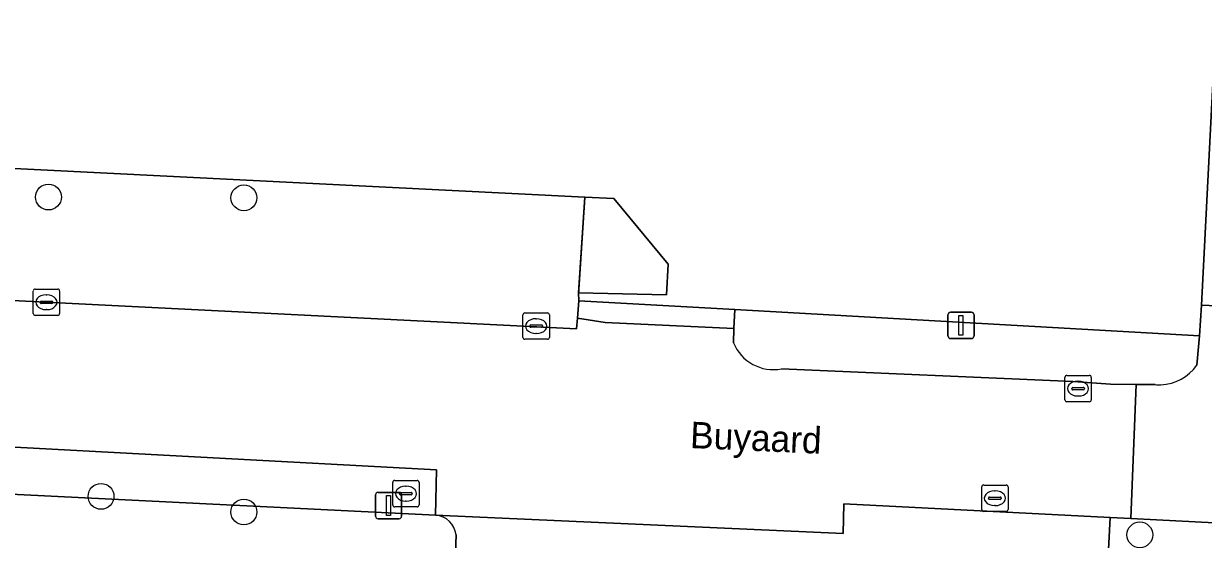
# Model space of a CAD drawing. Extents: x 162989 to 165008, y 383432 to 384338.
# Drawn here: x 164637.52 to 164682.21, y 383882.39 to 383901.92 of the extents above; entities that cross this region are included whole.
import ezdxf

# ---------------------------------------------------------------- set-up
doc = ezdxf.new("R2010")
doc.units = 0
for name, color, linetype in [('IMGEO_Boom', 7, 'Continuous'), ('IMGEO_Erf', 7, 'Continuous'), ('IMGEO_Groenvoorziening', 7, 'Continuous'), ('IMGEO_Kolk', 7, 'Continuous'), ('IMGEO_Lichtmast', 7, 'Continuous'), ('IMGEO_Muur', 7, 'Continuous'), ('IMGEO_Openbare_ruimte_label', 7, 'Continuous'), ('IMGEO_Pand', 7, 'Continuous'), ('IMGEO_Parkeervlak_open', 7, 'Continuous'), ('IMGEO_Rijbaan_lokaal_open', 7, 'Continuous'), ('IMGEO_Voetpad_open', 7, 'Continuous')]:
    doc.layers.add(name, color=color, linetype=linetype)

msp = doc.modelspace()

# ---------------------------------------------------------------- linework, layer by layer
at = {"layer": 'IMGEO_Boom'}
for centre in [(164638.459, 383895.354), (164645.863, 383895.325), (164640.451, 383884.017), (164645.863, 383883.424), (164679.803, 383882.56)]:
    msp.add_circle(centre, 0.489, dxfattribs=at)
at = {"layer": 'IMGEO_Erf'}
msp.add_lwpolyline([(164619.805, 383897.311), (164658.775, 383895.348), (164659.875, 383895.293), (164661.939, 383892.813), (164661.876, 383891.65), (164658.542, 383891.729), (164658.557, 383891.428), (164664.464, 383891.093), (164682.07, 383890.094), (164682.144, 383891.259), (164682.711, 383902.381)], dxfattribs=at)
at = {"layer": 'IMGEO_Groenvoorziening'}
for points in [[(164682.07, 383890.094), (164664.464, 383891.093), (164664.429, 383890.38), (164664.41, 383889.836)], [(164681.958, 383888.981), (164682.07, 383890.094)], [(164666.23, 383888.846), (164677.273, 383888.362), (164678.698, 383888.27), (164679.668, 383888.258), (164680.379, 383888.25)]]:
    msp.add_lwpolyline(points, dxfattribs=at)
for centre, radius, start, end in [((164665.923, 383890.449), 1.632, 202.0606, 280.8509), ((164680.535, 383889.981), 1.739, 272.1457, 324.8977), ((164680.545, 383889.983), 1.741, 264.5446, 271.827)]:
    msp.add_arc(centre, radius, start, end, dxfattribs=at)
at = {"layer": 'IMGEO_Kolk'}
for p, q in [((164637.882, 383890.943), (164637.882, 383891.795)), ((164637.957, 383891.869), (164638.809, 383891.869)), ((164638.883, 383891.795), (164638.883, 383890.943)), ((164638.141, 383891.363), (164638.141, 383891.375)), ((164638.184, 383891.412), (164638.582, 383891.412)), ((164638.37, 383891.649), (164638.395, 383891.649)), ((164638.625, 383891.375), (164638.625, 383891.363)), ((164638.579, 383891.326), (164638.181, 383891.326)), ((164638.393, 383891.089), (164638.368, 383891.089)), ((164656.435, 383890.039), (164656.435, 383890.891)), ((164656.51, 383890.965), (164657.362, 383890.965)), ((164657.436, 383890.891), (164657.436, 383890.039)), ((164638.809, 383890.869), (164637.957, 383890.869)), ((164656.694, 383890.459), (164656.694, 383890.471)), ((164656.737, 383890.508), (164657.135, 383890.508)), ((164656.923, 383890.745), (164656.948, 383890.745)), ((164657.178, 383890.471), (164657.178, 383890.459)), ((164657.132, 383890.422), (164656.734, 383890.422)), ((164656.946, 383890.185), (164656.921, 383890.185)), ((164657.362, 383889.965), (164656.51, 383889.965)), ((164676.963, 383887.672), (164676.963, 383888.524)), ((164677.038, 383888.598), (164677.89, 383888.598)), ((164677.451, 383888.378), (164677.476, 383888.378)), ((164677.964, 383888.524), (164677.964, 383887.672)), ((164677.222, 383888.092), (164677.222, 383888.104)), ((164677.66, 383888.055), (164677.262, 383888.055)), ((164677.265, 383888.141), (164677.663, 383888.141)), ((164677.474, 383887.818), (164677.449, 383887.818)), ((164677.706, 383888.104), (164677.706, 383888.092)), ((164677.89, 383887.598), (164677.038, 383887.598)), ((164651.501, 383883.694), (164651.501, 383884.546)), ((164651.576, 383884.62), (164652.428, 383884.62)), ((164651.989, 383884.4), (164652.014, 383884.4)), ((164652.502, 383884.546), (164652.502, 383883.694)), ((164673.813, 383883.521), (164673.813, 383884.373)), ((164673.888, 383884.447), (164674.74, 383884.447)), ((164674.301, 383884.227), (164674.326, 383884.227)), ((164674.814, 383884.373), (164674.814, 383883.521)), ((164651.76, 383884.114), (164651.76, 383884.126)), ((164652.198, 383884.077), (164651.8, 383884.077)), ((164651.803, 383884.163), (164652.201, 383884.163)), ((164652.012, 383883.84), (164651.987, 383883.84)), ((164652.244, 383884.126), (164652.244, 383884.114)), ((164674.072, 383883.941), (164674.072, 383883.953)), ((164674.51, 383883.904), (164674.112, 383883.904)), ((164674.115, 383883.99), (164674.513, 383883.99)), ((164674.556, 383883.953), (164674.556, 383883.941)), ((164652.428, 383883.62), (164651.576, 383883.62)), ((164674.74, 383883.447), (164673.888, 383883.447)), ((164674.324, 383883.667), (164674.299, 383883.667))]:
    msp.add_line(p, q, dxfattribs=at)
for points in [[(164637.882, 383890.943), (164637.882, 383891.795)], [(164637.957, 383891.869), (164638.809, 383891.869)], [(164638.883, 383891.795), (164638.883, 383890.943)], [(164656.435, 383890.039), (164656.435, 383890.891)], [(164656.51, 383890.965), (164657.362, 383890.965)], [(164657.436, 383890.891), (164657.436, 383890.039)], [(164638.809, 383890.869), (164637.957, 383890.869)], [(164657.362, 383889.965), (164656.51, 383889.965)], [(164676.963, 383887.672), (164676.963, 383888.524)], [(164677.038, 383888.598), (164677.89, 383888.598)], [(164677.964, 383888.524), (164677.964, 383887.672)], [(164677.89, 383887.598), (164677.038, 383887.598)], [(164651.501, 383883.694), (164651.501, 383884.546)], [(164651.576, 383884.62), (164652.428, 383884.62)], [(164652.502, 383884.546), (164652.502, 383883.694)], [(164673.813, 383883.521), (164673.813, 383884.373)], [(164673.888, 383884.447), (164674.74, 383884.447)], [(164674.814, 383884.373), (164674.814, 383883.521)], [(164652.428, 383883.62), (164651.576, 383883.62)], [(164674.74, 383883.447), (164673.888, 383883.447)]]:
    msp.add_lwpolyline(points, dxfattribs=at)
for centre, radius, start, end in [((164637.959, 383891.793), 0.0765, 91.552, 178.448), ((164637.959, 383891.793), 0.0765, 91.552, 178.448), ((164638.807, 383891.793), 0.0765, 1.552, 88.448), ((164638.807, 383891.793), 0.0765, 1.552, 88.448), ((164638.181, 383891.372), 0.0403, 85.8775, 175.7526), ((164638.178, 383891.362), 0.0366, 178.938, 274.7102), ((164638.582, 383891.369), 0.043, 264.8664, 352.4533), ((164638.586, 383891.374), 0.0386, 1.7309, 96.639), ((164637.959, 383890.945), 0.0765, 181.552, 268.448), ((164637.959, 383890.945), 0.0765, 181.552, 268.448), ((164638.807, 383890.945), 0.0765, 271.552, 358.448), ((164638.807, 383890.945), 0.0765, 271.552, 358.448), ((164656.512, 383890.889), 0.0765, 91.552, 178.448), ((164656.512, 383890.889), 0.0765, 91.552, 178.448), ((164657.36, 383890.889), 0.0765, 1.552, 88.448), ((164657.36, 383890.889), 0.0765, 1.552, 88.448), ((164656.734, 383890.468), 0.0403, 85.8775, 175.7526), ((164656.731, 383890.458), 0.0366, 178.938, 274.7102), ((164657.135, 383890.465), 0.043, 264.8664, 352.4533), ((164657.139, 383890.47), 0.0386, 1.7309, 96.639), ((164656.512, 383890.041), 0.0765, 181.552, 268.448), ((164656.512, 383890.041), 0.0765, 181.552, 268.448), ((164657.36, 383890.041), 0.0765, 271.552, 358.448), ((164657.36, 383890.041), 0.0765, 271.552, 358.448), ((164677.04, 383888.522), 0.0765, 91.552, 178.448), ((164677.04, 383888.522), 0.0765, 91.552, 178.448), ((164677.888, 383888.522), 0.0765, 1.552, 88.448), ((164677.888, 383888.522), 0.0765, 1.552, 88.448), ((164677.262, 383888.101), 0.0403, 85.8775, 175.7526), ((164677.259, 383888.091), 0.0366, 178.938, 274.7102), ((164677.663, 383888.098), 0.043, 264.8664, 352.4533), ((164677.667, 383888.103), 0.0386, 1.7309, 96.639), ((164677.04, 383887.674), 0.0765, 181.552, 268.448), ((164677.04, 383887.674), 0.0765, 181.552, 268.448), ((164677.888, 383887.674), 0.0765, 271.552, 358.448), ((164677.888, 383887.674), 0.0765, 271.552, 358.448), ((164651.578, 383884.544), 0.0765, 91.552, 178.448), ((164651.578, 383884.544), 0.0765, 91.552, 178.448), ((164652.426, 383884.544), 0.0765, 1.552, 88.448), ((164652.426, 383884.544), 0.0765, 1.552, 88.448), ((164673.89, 383884.371), 0.0765, 91.552, 178.448), ((164673.89, 383884.371), 0.0765, 91.552, 178.448), ((164674.738, 383884.371), 0.0765, 1.552, 88.448), ((164674.738, 383884.371), 0.0765, 1.552, 88.448), ((164651.8, 383884.123), 0.0403, 85.8775, 175.7526), ((164651.797, 383884.113), 0.0366, 178.938, 274.7102), ((164652.201, 383884.12), 0.043, 264.8664, 352.4533), ((164652.205, 383884.125), 0.0386, 1.7309, 96.639), ((164674.112, 383883.95), 0.0403, 85.8775, 175.7526), ((164674.109, 383883.94), 0.0366, 178.938, 274.7102), ((164674.513, 383883.947), 0.043, 264.8664, 352.4533), ((164674.517, 383883.952), 0.0386, 1.7309, 96.639), ((164651.578, 383883.696), 0.0765, 181.552, 268.448), ((164651.578, 383883.696), 0.0765, 181.552, 268.448), ((164652.426, 383883.696), 0.0765, 271.552, 358.448), ((164652.426, 383883.696), 0.0765, 271.552, 358.448), ((164673.89, 383883.523), 0.0765, 181.552, 268.448), ((164673.89, 383883.523), 0.0765, 181.552, 268.448), ((164674.738, 383883.523), 0.0765, 271.552, 358.448), ((164674.738, 383883.523), 0.0765, 271.552, 358.448)]:
    msp.add_arc(centre, radius, start, end, dxfattribs=at)
for centre, major_axis, ratio, start_param, end_param in [((164638.369, 383891.369), (-0.387, 0.002), 0.722429, 4.712389, 7.853982), ((164638.394, 383891.369), (-0.39, 0.002), 0.717154, 1.570796, 4.712389), ((164656.922, 383890.465), (-0.387, 0.002), 0.722429, 4.712389, 7.853982), ((164656.947, 383890.465), (-0.39, 0.002), 0.717154, 1.570796, 4.712389), ((164677.45, 383888.098), (-0.387, 0.002), 0.722429, 4.712389, 7.853982), ((164677.475, 383888.098), (-0.39, 0.002), 0.717154, 1.570796, 4.712389), ((164651.988, 383884.12), (-0.387, 0.002), 0.722429, 4.712389, 7.853982), ((164652.013, 383884.12), (-0.39, 0.002), 0.717154, 1.570796, 4.712389), ((164674.3, 383883.947), (-0.387, 0.002), 0.722429, 4.712389, 7.853982), ((164674.325, 383883.947), (-0.39, 0.002), 0.717154, 1.570796, 4.712389)]:
    msp.add_ellipse(centre, major_axis=major_axis, ratio=ratio, start_param=start_param, end_param=end_param, dxfattribs=at)
at = {"layer": 'IMGEO_Lichtmast'}
for p, q in [((164672.533, 383890.092), (164672.533, 383890.892)), ((164672.533, 383890.892), (164672.533, 383890.092)), ((164672.633, 383890.992), (164673.423, 383890.992)), ((164673.423, 383890.992), (164672.633, 383890.992)), ((164673.523, 383890.892), (164673.523, 383890.092)), ((164673.523, 383890.092), (164673.523, 383890.892)), ((164673.423, 383889.992), (164672.633, 383889.992)), ((164672.633, 383889.992), (164673.423, 383889.992)), ((164650.85, 383883.269), (164650.85, 383884.069)), ((164650.85, 383884.069), (164650.85, 383883.269)), ((164650.95, 383884.169), (164651.74, 383884.169)), ((164651.74, 383884.169), (164650.95, 383884.169)), ((164651.84, 383884.069), (164651.84, 383883.269)), ((164651.84, 383883.269), (164651.84, 383884.069)), ((164651.74, 383883.169), (164650.95, 383883.169)), ((164650.95, 383883.169), (164651.74, 383883.169))]:
    msp.add_line(p, q, dxfattribs=at)
for points in [[(164672.953, 383890.867), (164673.103, 383890.867), (164673.103, 383890.117), (164672.953, 383890.117), (164672.953, 383890.867)], [(164651.27, 383884.044), (164651.42, 383884.044), (164651.42, 383883.294), (164651.27, 383883.294), (164651.27, 383884.044)]]:
    msp.add_lwpolyline(points, dxfattribs=at)
for centre, start, end in [((164672.633, 383890.892), 90, 180), ((164672.633, 383890.892), 90, 180), ((164673.423, 383890.892), 0, 90), ((164673.423, 383890.892), 360, 90), ((164672.633, 383890.092), 180, 270), ((164672.633, 383890.092), 180, 270), ((164673.423, 383890.092), 270, 0), ((164673.423, 383890.092), 270, 0), ((164650.95, 383884.069), 90, 180), ((164650.95, 383884.069), 90, 180), ((164651.74, 383884.069), 0, 90), ((164651.74, 383884.069), 360, 90), ((164650.95, 383883.269), 180, 270), ((164650.95, 383883.269), 180, 270), ((164651.74, 383883.269), 270, 0), ((164651.74, 383883.269), 270, 0)]:
    msp.add_arc(centre, 0.1, start, end, dxfattribs=at)
at = {"layer": 'IMGEO_Muur'}
msp.add_lwpolyline([(164619.805, 383897.311), (164658.775, 383895.348), (164658.538, 383891.665)], dxfattribs=at)
at = {"layer": 'IMGEO_Pand'}
msp.add_lwpolyline([(164658.775, 383895.348), (164658.542, 383891.729), (164661.876, 383891.65), (164661.939, 383892.813), (164659.875, 383895.293)], close=True, dxfattribs=at)
at = {"layer": 'IMGEO_Parkeervlak_open'}
for points in [[(164658.775, 383895.348), (164619.805, 383897.311), (164616.72, 383897.462), (164616.466, 383892.473), (164658.466, 383890.358), (164658.501, 383890.771), (164658.557, 383891.428), (164658.542, 383891.729)], [(164626.367, 383886.461), (164626.294, 383884.627), (164653.124, 383883.308), (164653.154, 383885.02)]]:
    msp.add_lwpolyline(points, close=True, dxfattribs=at)
for points in [[(164678.686, 383883.217), (164668.587, 383883.733), (164668.571, 383882.61), (164653.124, 383883.308)], [(164653.901, 383882.554), (164653.763, 383878.764), (164668.587, 383878.105), (164668.644, 383879.376), (164677.445, 383878.899), (164678.449, 383878.844), (164678.686, 383883.217)]]:
    msp.add_lwpolyline(points, dxfattribs=at)
msp.add_arc((164653.058, 383882.462), 0.848, 6.2152, 85.5062, dxfattribs=at)
at = {"layer": 'IMGEO_Rijbaan_lokaal_open'}
for points in [[(164621.889, 383925.295), (164625.974, 383925.067), (164629.408, 383924.9), (164630.493, 383924.838), (164633.799, 383924.668), (164634.916, 383924.636), (164638.345, 383924.468), (164639.478, 383924.401), (164642.853, 383924.236), (164670.06, 383922.76), (164681.419, 383922.355), (164681.258, 383919.26), (164680.913, 383912.204), (164681.072, 383912.196), (164680.923, 383909.143), (164683.037, 383909.039), (164682.711, 383902.381), (164682.144, 383891.259), (164688.066, 383891.001), (164688.982, 383908.909), (164690.105, 383929.128)], [(164664.41, 383889.836), (164664.429, 383890.38), (164659.553, 383890.6), (164658.501, 383890.771), (164658.466, 383890.358), (164616.466, 383892.473), (164616.148, 383892.494), (164615.768, 383886.479), (164619.769, 383886.297), (164619.518, 383879.498), (164624.651, 383879.219), (164624.868, 383884.005)], [(164690.899, 383890.064), (164688.295, 383890.17), (164688.024, 383890.181), (164688.066, 383891.001), (164682.144, 383891.259), (164682.07, 383890.094), (164681.958, 383888.981)], [(164679.668, 383888.258), (164678.698, 383888.27), (164677.273, 383888.362), (164666.23, 383888.846)], [(164626.294, 383884.627), (164626.367, 383886.461), (164653.154, 383885.02), (164653.124, 383883.308), (164668.571, 383882.61), (164668.587, 383883.733), (164678.686, 383883.217), (164679.469, 383883.177), (164679.668, 383888.258)], [(164680.379, 383888.25), (164679.668, 383888.258), (164679.469, 383883.177), (164680.44, 383883.128), (164682.632, 383883.016), (164687.357, 383882.775), (164687.666, 383881.725), (164689.782, 383881.635), (164689.823, 383882.373), (164693.027, 383882.253), (164693.121, 383882.249), (164693.393, 383887.264), (164692.544, 383887.337)]]:
    msp.add_lwpolyline(points, dxfattribs=at)
for centre, radius, start, end in [((164665.923, 383890.449), 1.632, 202.0606, 280.8509), ((164680.535, 383889.981), 1.739, 272.1457, 324.8977), ((164680.545, 383889.983), 1.741, 264.5446, 271.827)]:
    msp.add_arc(centre, radius, start, end, dxfattribs=at)
at = {"layer": 'IMGEO_Voetpad_open'}
msp.add_lwpolyline([(164664.464, 383891.093), (164658.557, 383891.428), (164658.501, 383890.771), (164659.553, 383890.6), (164664.429, 383890.38)], close=True, dxfattribs=at)
for points in [[(164653.124, 383883.308), (164626.294, 383884.627)], [(164689.782, 383881.635), (164687.666, 383881.725), (164687.508, 383877.134), (164687.227, 383877.149), (164687.282, 383878.353), (164682.394, 383878.63), (164682.632, 383883.016), (164680.44, 383883.128), (164679.469, 383883.177), (164678.686, 383883.217), (164678.449, 383878.844), (164677.445, 383878.899), (164668.644, 383879.376), (164668.587, 383878.105), (164653.763, 383878.764), (164653.901, 383882.554)]]:
    msp.add_lwpolyline(points, dxfattribs=at)
msp.add_arc((164653.058, 383882.462), 0.848, 6.2152, 85.5062, dxfattribs=at)

# ---------------------------------------------------------------- texts
at = {"layer": 'IMGEO_Openbare_ruimte_label'}
msp.add_text('Buyaard', height=1, rotation=357.4781, dxfattribs=at).set_placement((164662.752, 383885.849))

doc.saveas('drawing.dxf')
